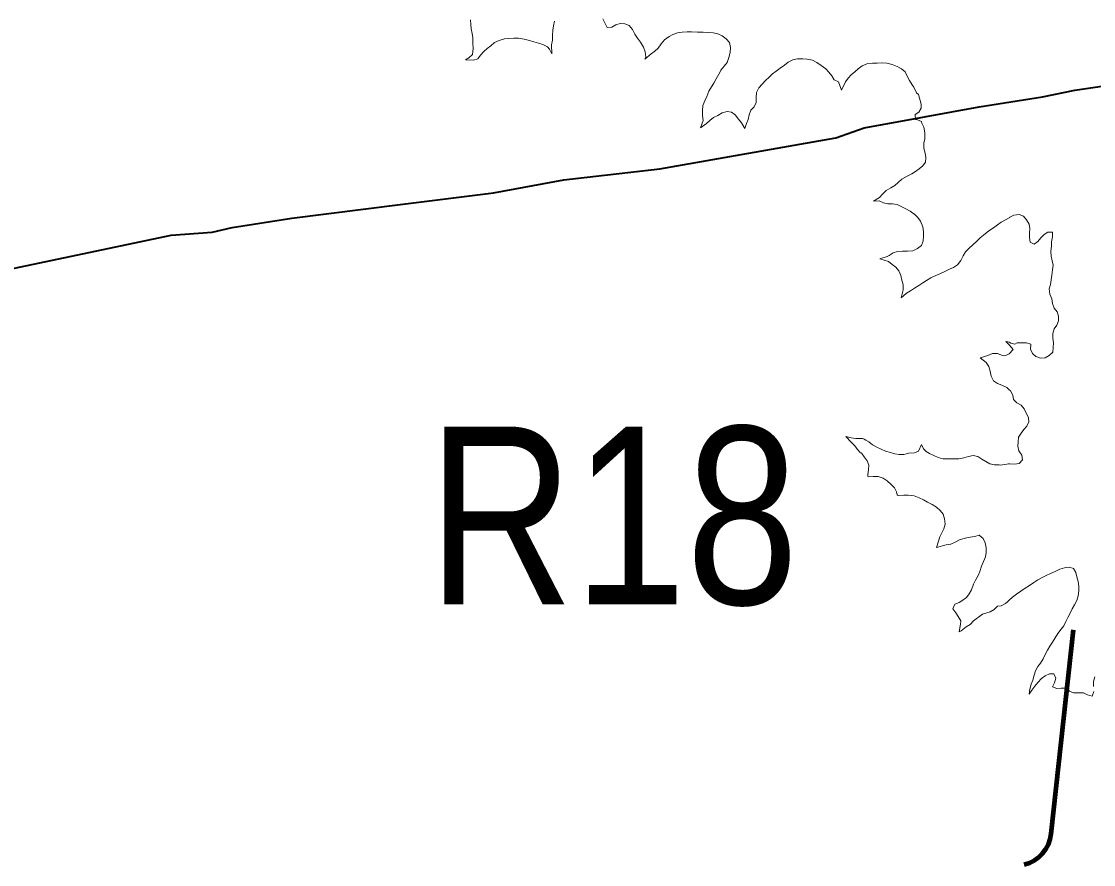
# Model space of a CAD drawing. Extents: x 553962 to 842807, y 8883888 to 9032388.
# Drawn here: x 730580 to 733595, y 8958845 to 8961216 of the extents above; entities that cross this region are included whole.
import ezdxf
from ezdxf.enums import TextEntityAlignment as Align

# ---------------------------------------------------------------- set-up
doc = ezdxf.new("R2010")
doc.units = 0
doc.header["$LTSCALE"] = 160
for name, color, linetype, lineweight in [('15', 7, 'Continuous', 25), ('7', 7, 'Continuous', 90), ('8', 7, 'Continuous', 13)]:
    doc.layers.add(name, color=color, linetype=linetype, lineweight=lineweight)

msp = doc.modelspace()

# ---------------------------------------------------------------- linework, layer by layer
at = {"layer": '15', "lineweight": 40}
for points in [[(733119.6, 8960947.4), (733273.3, 8960975.6), (733450.7, 8961003.1), (733541.8, 8961022), (733827, 8961064.4), (734025.2, 8961072.3)], [(731644.2, 8960700.6), (731907.1, 8960733.7), (732104.6, 8960770.6), (732375, 8960800.8), (732870.2, 8960888.2), (732949.7, 8960916.3), (733119.6, 8960947.4)], [(727488.2, 8960282.3), (728636.4, 8960199.6), (728903.4, 8960161.8), (729137.1, 8960189.3), (729219.7, 8960208.1), (729401, 8960258.8), (729465.4, 8960280.4), (729590.6, 8960330), (729719.4, 8960363), (729852.5, 8960406), (729969, 8960418.2), (730064.3, 8960434.8), (730362.8, 8960475.9), (730505.9, 8960510.9), (731000.5, 8960614.4), (731116.1, 8960622.6), (731172.1, 8960636.4), (731339.7, 8960662.3), (731644.2, 8960700.6)]]:
    msp.add_lwpolyline(points, dxfattribs=at)
at = {"layer": '7'}
msp.add_line((733475.9, 8958931.6), (733538.2, 8959504.7), dxfattribs=at)
msp.add_arc((733376.5, 8958942.4), 100, 283.1546, 353.7981, dxfattribs=at)
at = {"layer": '8'}
for points in [[(731842.6, 8961220.5), (731843.7, 8961206.9), (731844.3, 8961194.3), (731846.9, 8961181.6), (731849.1, 8961169), (731848.7, 8961154.1), (731850.2, 8961139.2), (731847.7, 8961122.3), (731838.1, 8961113.1), (731828, 8961107.8), (731851, 8961106.5), (731863.3, 8961110.5), (731870.9, 8961120.5), (731879.7, 8961130.9), (731889.1, 8961139.1), (731899.5, 8961146.8), (731910.1, 8961156), (731923.3, 8961161.6), (731937.7, 8961166.6), (731950.3, 8961167.8), (731963.9, 8961168.8), (731977.5, 8961168.1), (731993.3, 8961165.3), (732008.1, 8961162.3), (732020.6, 8961158.5), (732033.7, 8961154.8), (732045.7, 8961150.3), (732058.7, 8961144.4), (732064.5, 8961137.7), (732070.8, 8961124.2), (732070.6, 8961149.3), (732072.8, 8961162.5), (732073.1, 8961176.4), (732073.9, 8961190.6), (732076, 8961203.1), (732079, 8961216.4)], [(732214.8, 8961223.3), (732221.5, 8961209.4), (732227.2, 8961198.1), (732240.3, 8961199), (732251.3, 8961206.4), (732263.3, 8961210.1)], [(732263.3, 8961210.1), (732276.7, 8961209.2), (732288.6, 8961203.8), (732298.4, 8961192.6), (732305, 8961179.3), (732312.3, 8961168.9), (732320.6, 8961157.2), (732329.3, 8961143.6), (732333.6, 8961129.9), (732335.9, 8961115.3), (732333.1, 8961109.7), (732350.1, 8961124.6), (732361.3, 8961132.3), (732370.7, 8961140.7), (732378.8, 8961152.2), (732388.5, 8961163.4), (732400.8, 8961172.8), (732411.7, 8961179), (732424.3, 8961183.6), (732438, 8961185.6), (732451.6, 8961186.2), (732464.4, 8961186.2), (732481.1, 8961185.8), (732496.4, 8961185.3), (732511.7, 8961184.3), (732524.9, 8961183.3), (732538.4, 8961180.7), (732550.5, 8961175.5), (732561.9, 8961166.5), (732570.5, 8961156.4), (732574.1, 8961142.3), (732573.1, 8961128.4), (732569.3, 8961114.1), (732564.1, 8961100.2), (732555.9, 8961089.5), (732546.7, 8961078.3), (732545.1, 8961075.5)], [(732536.9, 8961060.4), (732533.7, 8961054.3), (732526.8, 8961042), (732519.8, 8961031.2), (732513.2, 8961019.6), (732506.7, 8961004.2), (732501.5, 8960992), (732496.2, 8960978.9), (732495.3, 8960965.4), (732495, 8960951.1), (732496.9, 8960937.2), (732489.3, 8960916.5), (732506.3, 8960928.5), (732515.6, 8960937.2), (732525.9, 8960945.8), (732537.8, 8960950.9), (732550, 8960958.1), (732563.9, 8960962), (732576.6, 8960960.3), (732587.2, 8960953.2), (732596, 8960941.1), (732604.6, 8960930), (732614.1, 8960914.5), (732618.5, 8960928.4), (732623.1, 8960940.2), (732625.8, 8960953.3), (732631.3, 8960965.6), (732640.6, 8960975.2), (732645.8, 8960987.9), (732646.3, 8961001.8), (732647.1, 8961015.8), (732653.2, 8961028.8), (732662.6, 8961039.6), (732672.1, 8961049.3), (732682.3, 8961059.2), (732691.8, 8961067.9), (732702.2, 8961076), (732713.3, 8961084.3), (732725.1, 8961093), (732736.3, 8961101.2), (732748.8, 8961107.9), (732762, 8961110.3), (732777.1, 8961110.5), (732789.6, 8961109.6), (732804.3, 8961106.3), (732816.9, 8961099.7), (732828.5, 8961091.5), (732841.7, 8961081.9), (732850.4, 8961072.7), (732858.5, 8961062.3), (732865.4, 8961051.7), (732877.5, 8961045.3), (732886, 8961021.9), (732896.8, 8961045.5), (732904.6, 8961056.2), (732913.4, 8961065.4), (732923.6, 8961073.6), (732933, 8961082.3), (732944, 8961090.7), (732957.4, 8961095.9), (732972.7, 8961097.9), (732986.5, 8961098.3), (733000, 8961098.9), (733013.8, 8961098.3), (733028.4, 8961094.6)], [(733028.4, 8961094.6), (733042.4, 8961088.4), (733054.6, 8961082.6), (733064.6, 8961073.7), (733070.4, 8961061.3), (733077, 8961049.4), (733084.6, 8961037.4), (733089.2, 8961030.8), (733097, 8961015.1), (733102.3, 8961009.8), (733110.2, 8960983.1)], [(732545.1, 8961075.5), (732540.4, 8961066.9), (732536.9, 8961060.4)], [(733110.2, 8960983.1), (733109.9, 8960971.9), (733103.6, 8960960.5), (733093, 8960953.5), (733093.2, 8960950.6), (733094.2, 8960940.8), (733094.2, 8960939.5), (733099.5, 8960939.1), (733110.5, 8960934.4), (733111.5, 8960929.3), (733117, 8960918.2)], [(733117, 8960918.2), (733119.9, 8960902.4), (733120.5, 8960884.6)], [(733120.5, 8960884.6), (733117.1, 8960873.9), (733117.4, 8960859.5), (733121.1, 8960845.5), (733123.3, 8960832.6), (733122.1, 8960819.6), (733115, 8960809.2), (733104.3, 8960801), (733093.8, 8960793.9), (733083.2, 8960786.7), (733070.8, 8960780.4), (733055.2, 8960772.1), (733045.6, 8960762.9), (733035.4, 8960754.1), (733024.2, 8960747.7), (733011.5, 8960740), (733001.2, 8960729.6), (732992.4, 8960720.2), (732975.5, 8960710.3), (732991.4, 8960710.7), (733003.6, 8960705.9), (733015.9, 8960703.1), (733029.1, 8960702.6), (733042.1, 8960700.9), (733054, 8960695.5), (733066.7, 8960688.2), (733079.3, 8960681.9), (733086.9, 8960676.5)], [(733086.9, 8960676.5), (733091, 8960673.5), (733100.1, 8960664.3), (733107.9, 8960653.8), (733114.5, 8960638), (733116.3, 8960624.3), (733116.2, 8960611.7), (733115.9, 8960598.9), (733110.8, 8960586), (733099.5, 8960577.4), (733086.6, 8960571), (733071.5, 8960569.6), (733057.6, 8960569.7), (733043.6, 8960568.6), (733031.6, 8960564.7), (733020.3, 8960557.4), (733014.6, 8960555), (732993.9, 8960548.3), (733018.4, 8960540.5), (733027.9, 8960532.4), (733039, 8960524.4), (733047.2, 8960514.1), (733052.6, 8960501.6), (733055.3, 8960488.2), (733059.3, 8960474.8), (733059.2, 8960460.9), (733054.1, 8960438.3), (733068.5, 8960452), (733079.8, 8960458.4), (733091.6, 8960465.8), (733103.4, 8960473.4), (733114.5, 8960480.3), (733125, 8960487.3), (733137, 8960494.9), (733150.9, 8960500.8), (733162.5, 8960506.1), (733176.7, 8960512.6), (733189.4, 8960519.2), (733201, 8960524.1), (733212.5, 8960531.4), (733221.8, 8960543.2), (733228.1, 8960556.2), (733234.4, 8960567.4), (733244.2, 8960577.4), (733254.8, 8960587.5), (733266, 8960597.3), (733276.3, 8960607.3), (733289.7, 8960618.8), (733300.5, 8960626.6), (733313.8, 8960635.2), (733324.5, 8960643.8), (733334.8, 8960651.1), (733346.8, 8960658.1), (733358.9, 8960664.7), (733359.6, 8960665.1)], [(733359.6, 8960665.1), (733370.4, 8960670.6), (733370.9, 8960671.3), (733385.6, 8960672.6), (733397.8, 8960668.3), (733405.7, 8960657.5), (733413.2, 8960645.7), (733415.3, 8960633.2), (733414.8, 8960620.5), (733414.6, 8960607.8), (733416.8, 8960595.2), (733427.8, 8960589), (733438.3, 8960596.9), (733446.5, 8960607.2), (733455.7, 8960616.1), (733466.4, 8960623.5), (733479.6, 8960623.3), (733479.3, 8960609.6), (733476.9, 8960596.3), (733476.3, 8960583.6), (733474.9, 8960569.8), (733475.3, 8960555.9), (733478.2, 8960542.9), (733480.9, 8960529.9), (733479.1, 8960517), (733477.6, 8960502.3), (733475.3, 8960489.1), (733473.2, 8960476.3), (733469.5, 8960463.3), (733471.7, 8960448.7), (733477.1, 8960435.4), (733479.3, 8960422.2), (733484, 8960409.8), (733492.3, 8960398.9), (733495.9, 8960386.6), (733496.4, 8960373.4), (733491.1, 8960361.6), (733484.3, 8960351), (733480.4, 8960338), (733480.2, 8960324.7), (733481.8, 8960311.5), (733481.5, 8960298.5), (733479.9, 8960285.2), (733470, 8960275.9), (733458.9, 8960269.9), (733445.8, 8960268.8), (733432.7, 8960273.8), (733422.6, 8960281.5), (733417.8, 8960294.1), (733418.1, 8960307.8), (733406.1, 8960311.8), (733392.8, 8960311.6), (733380.1, 8960312.1), (733373.1, 8960307.7), (733362.2, 8960311.3), (733357.4, 8960313.7)], [(733357.4, 8960313.7), (733354.1, 8960314.9), (733347.6, 8960316.1), (733353.2, 8960310.2), (733357.4, 8960306.2)], [(733357.4, 8960306.2), (733368.2, 8960293.3), (733357.2, 8960281)], [(733357.2, 8960281), (733352.2, 8960278.6), (733342.9, 8960275.8), (733336.3, 8960277), (733324.5, 8960282.2), (733310.6, 8960281.6), (733297.2, 8960275.9), (733275.7, 8960270.1), (733292.6, 8960256.3), (733300.2, 8960244.9), (733303.6, 8960232.5), (733306.7, 8960218.1), (733313.3, 8960205.5), (733324.3, 8960197.4), (733337.2, 8960193), (733351.1, 8960186.2), (733356.6, 8960180.7)], [(733356.6, 8960180.7), (733360.9, 8960176.5), (733367.3, 8960164.6), (733369.2, 8960152.1), (733379.4, 8960142.9), (733391.4, 8960136.9), (733399.3, 8960126.5), (733405.1, 8960114), (733412.2, 8960102.3), (733412.8, 8960089.7), (733407.3, 8960077.7), (733398.7, 8960068.1), (733391, 8960057.5), (733383.8, 8960047), (733383, 8960033.8), (733382, 8960021.1), (733384.7, 8960008.2), (733392.6, 8959996.3), (733394.5, 8959983.2), (733385.8, 8959972.3), (733372.3, 8959970.5), (733358.9, 8959971.5), (733355.3, 8959971.3)], [(733061.2, 8959998.1), (733048.4, 8959997.5), (733035.8, 8959999.6), (733023.5, 8960003.2), (733009.5, 8960007.7), (732997.2, 8960013), (732985, 8960018.8), (732973.3, 8960025.2), (732962.4, 8960033.6), (732953.9, 8960038.2), (732949.3, 8960040.8), (732948, 8960042.4), (732944.7, 8960042.6), (732942.9, 8960042.5), (732939, 8960042.6), (732925.9, 8960043.1), (732913.1, 8960045), (732898.3, 8960048.6), (732913.3, 8960032.6), (732922.7, 8960023.3), (732932.1, 8960011.3), (732937.4, 8960004.9), (732938.7, 8960003), (732941.8, 8960002.3), (732943.1, 8960000.9), (732949.9, 8959991.5), (732958.2, 8959979.9), (732963.1, 8959968.1), (732962.1, 8959954.9), (732960.1, 8959941.7), (732959.8, 8959937.5), (732960.5, 8959934.8), (732975.2, 8959936.1), (732988.9, 8959935.7), (733003.5, 8959931.1), (733014.7, 8959923.8), (733025.7, 8959913.5), (733034.6, 8959904.5), (733040.5, 8959892.7), (733042, 8959884.7), (733044.8, 8959882.3), (733060.7, 8959883.7), (733073.4, 8959883.7), (733090.1, 8959881.8), (733104, 8959876.1), (733116.2, 8959870.5), (733127.9, 8959864.2), (733141.1, 8959856.9), (733153, 8959849.8), (733163, 8959840.3), (733171.8, 8959830.2), (733175.9, 8959817.2), (733177.2, 8959802.3), (733173.8, 8959789.2), (733167.9, 8959778.1), (733162.5, 8959766.2), (733158.5, 8959754.2), (733152.7, 8959736.8), (733180.4, 8959744.2), (733193.6, 8959745.8), (733205.6, 8959751.8), (733218, 8959758.1), (733234, 8959762.9), (733247.3, 8959765.2), (733260.6, 8959767)], [(733355.3, 8959971.3), (733350.4, 8959970.7), (733332.7, 8959968.1), (733329.4, 8959969.1), (733315.7, 8959969.3), (733302.6, 8959971.8), (733291.4, 8959978.6), (733280.6, 8959985.2), (733269.5, 8959992.5), (733255.8, 8959995.3), (733242.7, 8959992.1), (733229.7, 8959988.2), (733216.2, 8959985.5), (733201.6, 8959985.5), (733185.3, 8959985.7), (733171.3, 8959986), (733157.3, 8959989.2), (733145.7, 8959994.9), (733133.1, 8960000.4), (733124.2, 8960006.7), (733116.1, 8960014.2), (733111.1, 8960026.1), (733102.3, 8960007.3), (733091, 8960002.3), (733075.4, 8960001.4), (733061.2, 8959998.1)], [(733260.6, 8959767), (733273.4, 8959770.7), (733284.6, 8959761.5), (733289.6, 8959749.7), (733292.3, 8959735.6), (733292.3, 8959722.5), (733290.6, 8959709.8), (733284.9, 8959696.9), (733279.2, 8959684.4), (733274.5, 8959669.4), (733270, 8959657.5), (733263.1, 8959644.6), (733257.1, 8959633.5), (733251.6, 8959617), (733245.2, 8959605.9), (733237.2, 8959596.3), (733227.3, 8959588.3), (733216.5, 8959581.4), (733204.7, 8959576.9), (733198.5, 8959564.2), (733207.3, 8959552.9), (733214.2, 8959542.2), (733221, 8959530.2), (733220.9, 8959520.5), (733217.1, 8959499.2), (733222.7, 8959502.2), (733236.5, 8959513), (733247.7, 8959519.8), (733256.9, 8959529.8), (733282.6, 8959549.2), (733291.7, 8959552.2), (733304.3, 8959555.2), (733315.1, 8959562.4), (733324.8, 8959571.1), (733335, 8959572.1), (733347.5, 8959578.9), (733353, 8959583.9)], [(733353, 8959583.9), (733357.8, 8959588.3), (733367.2, 8959597.1), (733377.8, 8959605.6), (733390.5, 8959613.4), (733402.4, 8959622.1), (733414.8, 8959630), (733426.7, 8959638.5), (733438.3, 8959645.8), (733450.1, 8959652.1), (733461.3, 8959657.9), (733473.6, 8959663.7), (733487.2, 8959669.4), (733500, 8959675.4), (733513.4, 8959679), (733526.1, 8959681.3), (733538.4, 8959677.7), (733544.6, 8959666.6), (733547.8, 8959654.3), (733551.3, 8959640.5), (733553.1, 8959627.7), (733552.9, 8959614.5), (733551.2, 8959600.5), (733547.4, 8959587.2), (733541, 8959575.4), (733534.4, 8959563.7), (733529.1, 8959551.9), (733522.6, 8959539.5), (733516.5, 8959528.3), (733511.3, 8959516.3), (733503.2, 8959506.8), (733494.1, 8959494.5), (733487, 8959482.4), (733479.3, 8959470.7), (733471.9, 8959459.4), (733465.2, 8959447.9), (733458.7, 8959435.6), (733452.8, 8959423), (733445.9, 8959411.6), (733437.7, 8959401.8), (733431.5, 8959389.7), (733428.1, 8959377.2), (733423.9, 8959363.8), (733419, 8959351.8), (733415.3, 8959338.4), (733414, 8959324.2), (733421.5, 8959335.3), (733429.8, 8959346.6), (733438.1, 8959356.9), (733448.5, 8959368.1), (733459.1, 8959375.8), (733470.7, 8959380.9), (733483.4, 8959381)], [(733483.4, 8959381), (733489.1, 8959369), (733485.1, 8959356.2), (733479.3, 8959344.5), (733491.3, 8959339.8), (733503.9, 8959341.1), (733516.8, 8959340.5), (733526.8, 8959332.1), (733538.7, 8959328.2), (733552.4, 8959328.2), (733566, 8959327.7), (733578.1, 8959322.5), (733590.4, 8959318.8), (733595.1, 8959331.2)], [(733595, 8959345.8), (733594.5, 8959359.5), (733598.2, 8959372.9)]]:
    msp.add_lwpolyline(points, dxfattribs=at)

# ---------------------------------------------------------------- texts
at = {"layer": '8', "width": 0.85}
msp.add_text('R18', height=500, dxfattribs=at).set_placement((732243.6, 8959576.5), align=Align.CENTER)

doc.saveas('drawing.dxf')
